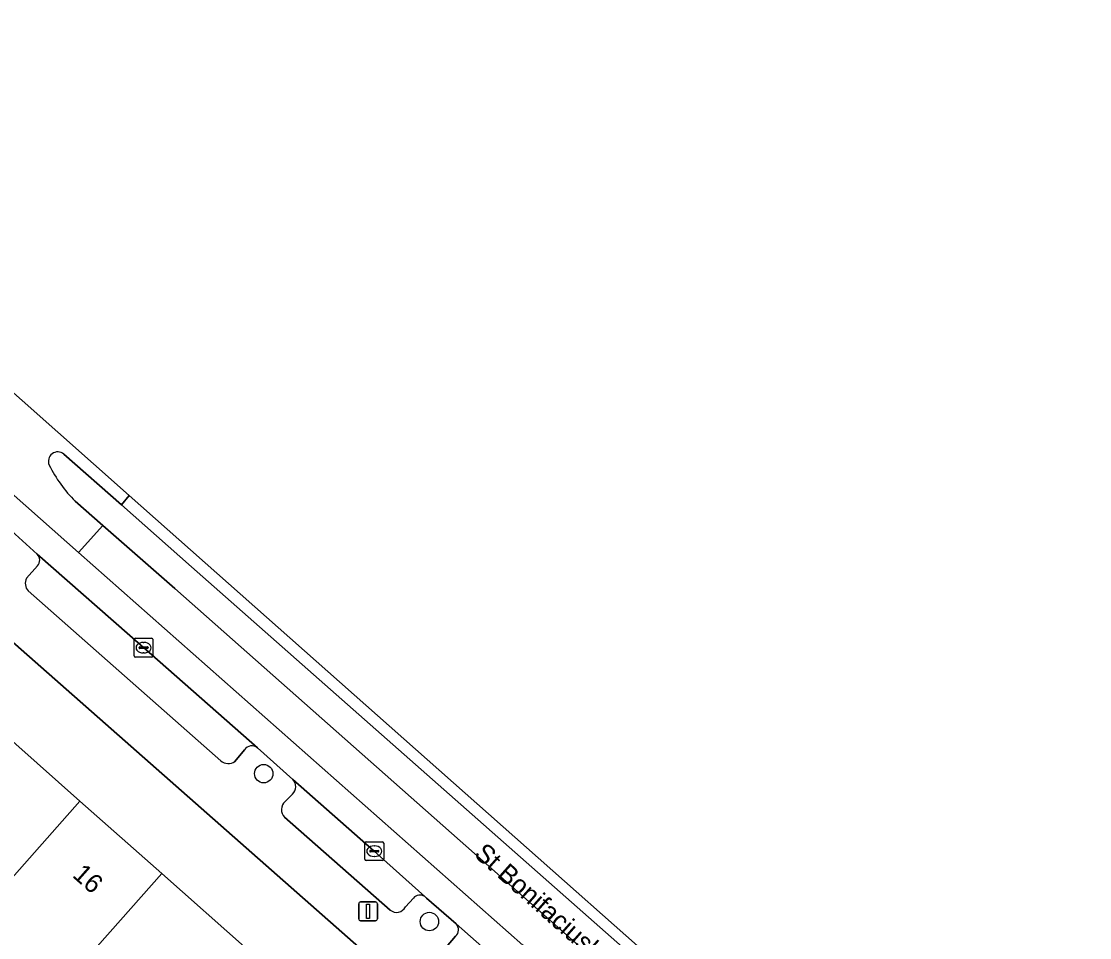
# Model space of a CAD drawing. Extents: x 162523 to 163266, y 381230 to 382050.
# Drawn here: x 162892 to 162948.6, y 381937.6 to 381986.2 of the extents above; entities that cross this region are included whole.
import ezdxf

# ---------------------------------------------------------------- set-up
doc = ezdxf.new("R2010")
doc.units = 0
for name, color, linetype in [('IMGEO_Boom', 7, 'Continuous'), ('IMGEO_Erf', 7, 'Continuous'), ('IMGEO_Kolk', 7, 'Continuous'), ('IMGEO_Lichtmast', 7, 'Continuous'), ('IMGEO_Openbare_ruimte_label', 7, 'Continuous'), ('IMGEO_Pand', 7, 'Continuous'), ('IMGEO_Pand_nummerreeks', 7, 'Continuous'), ('IMGEO_Parkeervlak_open', 7, 'Continuous'), ('IMGEO_Rijbaan_lokaal_gesloten', 7, 'Continuous'), ('IMGEO_Rijbaan_lokaal_open', 7, 'Continuous'), ('IMGEO_Verkeerseiland_gesloten', 7, 'Continuous'), ('IMGEO_Voetpad_open', 7, 'Continuous')]:
    doc.layers.add(name, color=color, linetype=linetype)

msp = doc.modelspace()

# ---------------------------------------------------------------- linework, layer by layer
at = {"layer": 'IMGEO_Boom'}
for centre in [(162904.84, 381946.304), (162913.628, 381938.462)]:
    msp.add_circle(centre, 0.489, dxfattribs=at)
at = {"layer": 'IMGEO_Erf'}
msp.add_lwpolyline([(162884.2, 381959.724), (162882.641, 381957.969), (162881.603, 381956.798), (162885.987, 381952.914), (162890.54, 381948.881), (162895.094, 381944.847), (162899.429, 381941.007), (162903.982, 381936.973), (162908.351, 381933.102), (162912.829, 381929.136), (162917.423, 381925.066), (162922.26, 381920.781), (162924.95, 381923.835)], close=True, dxfattribs=at)
at = {"layer": 'IMGEO_Kolk'}
for p, q in [((162897.966, 381952.559), (162897.966, 381953.411)), ((162898.041, 381953.485), (162898.893, 381953.485)), ((162898.225, 381952.979), (162898.225, 381952.991)), ((162898.268, 381953.028), (162898.666, 381953.028)), ((162898.454, 381953.265), (162898.479, 381953.265)), ((162898.709, 381952.991), (162898.709, 381952.979)), ((162898.967, 381953.411), (162898.967, 381952.559)), ((162898.893, 381952.485), (162898.041, 381952.485)), ((162898.663, 381952.942), (162898.265, 381952.942)), ((162898.477, 381952.705), (162898.452, 381952.705)), ((162910.204, 381941.769), (162910.204, 381942.621)), ((162910.279, 381942.695), (162911.131, 381942.695)), ((162910.506, 381942.238), (162910.904, 381942.238)), ((162910.692, 381942.475), (162910.717, 381942.475)), ((162911.205, 381942.621), (162911.205, 381941.769)), ((162911.131, 381941.695), (162910.279, 381941.695)), ((162910.463, 381942.189), (162910.463, 381942.201)), ((162910.901, 381942.152), (162910.503, 381942.152)), ((162910.715, 381941.915), (162910.69, 381941.915)), ((162910.947, 381942.201), (162910.947, 381942.189))]:
    msp.add_line(p, q, dxfattribs=at)
for points in [[(162897.966, 381952.559), (162897.966, 381953.411)], [(162898.041, 381953.485), (162898.893, 381953.485)], [(162898.967, 381953.411), (162898.967, 381952.559)], [(162898.893, 381952.485), (162898.041, 381952.485)], [(162910.204, 381941.769), (162910.204, 381942.621)], [(162910.279, 381942.695), (162911.131, 381942.695)], [(162911.205, 381942.621), (162911.205, 381941.769)], [(162911.131, 381941.695), (162910.279, 381941.695)]]:
    msp.add_lwpolyline(points, dxfattribs=at)
for centre, radius, start, end in [((162898.043, 381953.409), 0.0765, 91.552, 178.448), ((162898.043, 381953.409), 0.0765, 91.552, 178.448), ((162898.265, 381952.988), 0.0403, 85.8775, 175.7526), ((162898.262, 381952.978), 0.0366, 178.938, 274.7102), ((162898.666, 381952.985), 0.043, 264.8664, 352.4533), ((162898.67, 381952.99), 0.0386, 1.7309, 96.639), ((162898.891, 381953.409), 0.0765, 1.552, 88.448), ((162898.891, 381953.409), 0.0765, 1.552, 88.448), ((162898.043, 381952.561), 0.0765, 181.552, 268.448), ((162898.043, 381952.561), 0.0765, 181.552, 268.448), ((162898.891, 381952.561), 0.0765, 271.552, 358.448), ((162898.891, 381952.561), 0.0765, 271.552, 358.448), ((162910.281, 381942.619), 0.0765, 91.552, 178.448), ((162910.281, 381942.619), 0.0765, 91.552, 178.448), ((162910.503, 381942.198), 0.0403, 85.8775, 175.7526), ((162910.908, 381942.2), 0.0386, 1.7309, 96.639), ((162911.129, 381942.619), 0.0765, 1.552, 88.448), ((162911.129, 381942.619), 0.0765, 1.552, 88.448), ((162910.281, 381941.771), 0.0765, 181.552, 268.448), ((162910.281, 381941.771), 0.0765, 181.552, 268.448), ((162910.5, 381942.188), 0.0366, 178.938, 274.7102), ((162910.904, 381942.195), 0.043, 264.8664, 352.4533), ((162911.129, 381941.771), 0.0765, 271.552, 358.448), ((162911.129, 381941.771), 0.0765, 271.552, 358.448)]:
    msp.add_arc(centre, radius, start, end, dxfattribs=at)
for centre, major_axis, ratio, start_param, end_param in [((162898.453, 381952.985), (-0.387, 0.002), 0.722429, 4.712389, 7.853982), ((162898.478, 381952.985), (-0.39, 0.002), 0.717154, 1.570796, 4.712389), ((162910.691, 381942.195), (-0.387, 0.002), 0.722429, 4.712389, 7.853982), ((162910.716, 381942.195), (-0.39, 0.002), 0.717154, 1.570796, 4.712389)]:
    msp.add_ellipse(centre, major_axis=major_axis, ratio=ratio, start_param=start_param, end_param=end_param, dxfattribs=at)
at = {"layer": 'IMGEO_Lichtmast'}
for p, q in [((162909.879, 381938.604), (162909.879, 381939.404)), ((162909.879, 381939.404), (162909.879, 381938.604)), ((162909.979, 381939.504), (162910.769, 381939.504)), ((162910.769, 381939.504), (162909.979, 381939.504)), ((162910.869, 381939.404), (162910.869, 381938.604)), ((162910.869, 381938.604), (162910.869, 381939.404)), ((162910.769, 381938.504), (162909.979, 381938.504)), ((162909.979, 381938.504), (162910.769, 381938.504))]:
    msp.add_line(p, q, dxfattribs=at)
msp.add_lwpolyline([(162910.299, 381939.379), (162910.449, 381939.379), (162910.449, 381938.629), (162910.299, 381938.629), (162910.299, 381939.379)], dxfattribs=at)
for centre, start, end in [((162909.979, 381939.404), 90, 180), ((162909.979, 381939.404), 90, 180), ((162910.769, 381939.404), 0, 90), ((162910.769, 381939.404), 360, 90), ((162909.979, 381938.604), 180, 270), ((162909.979, 381938.604), 180, 270), ((162910.769, 381938.604), 270, 0), ((162910.769, 381938.604), 270, 0)]:
    msp.add_arc(centre, 0.1, start, end, dxfattribs=at)
at = {"layer": 'IMGEO_Pand'}
for points in [[(162884.917, 381942.533), (162889.47, 381938.499), (162895.094, 381944.847), (162890.54, 381948.881)], [(162899.429, 381941.007), (162895.094, 381944.847), (162889.47, 381938.499), (162887.331, 381936.084), (162891.665, 381932.244), (162893.806, 381934.658)], [(162903.982, 381936.973), (162899.429, 381941.007), (162893.806, 381934.658), (162896.154, 381932.578), (162894.011, 381930.159), (162896.216, 381928.206), (162898.359, 381930.625)]]:
    msp.add_lwpolyline(points, close=True, dxfattribs=at)
at = {"layer": 'IMGEO_Parkeervlak_open'}
for points in [[(162904.511, 381947.676), (162898.464, 381952.986), (162892.825, 381957.947)], [(162892.838, 381957.318), (162892.253, 381956.674)], [(162892.34, 381955.993), (162902.56, 381946.985)], [(162903.308, 381946.953), (162903.82, 381947.565)], [(162913.377, 381939.793), (162910.702, 381942.196), (162906.384, 381945.999)], [(162906.363, 381945.223), (162905.977, 381944.829)], [(162905.943, 381943.995), (162911.545, 381939.072)], [(162912.354, 381939.242), (162912.78, 381939.705)], [(162922.461, 381931.758), (162918.838, 381934.992), (162915.05, 381938.339)], [(162915.018, 381937.682), (162914.509, 381937.098)]]:
    msp.add_lwpolyline(points, dxfattribs=at)
for centre, radius, start, end in [((162892.514, 381957.626), 0.447, 316.4249, 45.9432), ((162892.842, 381956.403), 0.649, 155.3211, 219.2395), ((162904.213, 381947.323), 0.462, 49.8371, 148.4146), ((162902.955, 381947.451), 0.611, 229.7693, 305.3314), ((162906.008, 381945.621), 0.533, 311.7468, 45.1529), ((162906.347, 381944.396), 0.569, 130.5116, 224.8194), ((162913.128, 381939.411), 0.456, 56.9235, 139.8469), ((162911.882, 381939.476), 0.527, 230.1478, 333.5866), ((162914.705, 381938.027), 0.465, 312.2339, 42.1892)]:
    msp.add_arc(centre, radius, start, end, dxfattribs=at)
at = {"layer": 'IMGEO_Rijbaan_lokaal_gesloten'}
for points in [[(162895.023, 381958.025), (162884.754, 381967.097), (162881.724, 381969.764)], [(162891.274, 381959.356), (162892.825, 381957.947)], [(162892.825, 381957.947), (162898.464, 381952.986), (162904.511, 381947.676)], [(162943.951, 381914.87), (162918.586, 381937.208), (162895.023, 381958.025)], [(162904.511, 381947.676), (162906.384, 381945.999)], [(162906.384, 381945.999), (162910.702, 381942.196), (162913.377, 381939.793)], [(162913.377, 381939.793), (162913.478, 381939.702), (162915.05, 381938.339)], [(162915.05, 381938.339), (162918.838, 381934.992), (162922.461, 381931.758)]]:
    msp.add_lwpolyline(points, dxfattribs=at)
for points in [[(162946.513, 381917.818), (162897.71, 381961.059), (162897.288, 381960.567), (162901.017, 381957.279), (162942.827, 381920.385), (162946.168, 381917.444)], [(162943.951, 381914.87), (162945.194, 381916.309), (162941.853, 381919.239), (162900.119, 381956.128), (162896.307, 381959.47), (162895.023, 381958.025), (162918.586, 381937.208)]]:
    msp.add_lwpolyline(points, close=True, dxfattribs=at)
at = {"layer": 'IMGEO_Rijbaan_lokaal_open'}
for points in [[(162894.241, 381963.255), (162897.288, 381960.567), (162897.71, 381961.059), (162884.441, 381972.816)], [(162883.093, 381971.095), (162882.984, 381971.179), (162881.724, 381969.764), (162884.754, 381967.097), (162895.023, 381958.025), (162896.307, 381959.47), (162894.845, 381960.751)]]:
    msp.add_lwpolyline(points, dxfattribs=at)
for centre, radius, start, end in [((162893.923, 381962.863), 0.505, 50.982, 203.015), ((162899.977, 381965.93), 7.291, 206.6008, 225.2579)]:
    msp.add_arc(centre, radius, start, end, dxfattribs=at)
at = {"layer": 'IMGEO_Verkeerseiland_gesloten'}
for points in [[(162948.095, 381915.748), (162946.168, 381917.444), (162942.827, 381920.385), (162901.017, 381957.279), (162897.288, 381960.567), (162894.241, 381963.255)], [(162894.845, 381960.751), (162896.307, 381959.47), (162900.119, 381956.128), (162941.853, 381919.239), (162945.194, 381916.309), (162948.646, 381913.28)]]:
    msp.add_lwpolyline(points, dxfattribs=at)
for centre, radius, start, end in [((162893.923, 381962.863), 0.505, 50.982, 203.015), ((162899.977, 381965.93), 7.291, 206.6008, 225.2579)]:
    msp.add_arc(centre, radius, start, end, dxfattribs=at)
at = {"layer": 'IMGEO_Voetpad_open'}
for points in [[(162873.134, 381975.339), (162867.792, 381980.039), (162867.462, 381979.664), (162860.048, 381986.2), (162858.81, 381982.281), (162861.883, 381979.531), (162865.622, 381975.885), (162865.953, 381975.592), (162874.115, 381968.347), (162880.08, 381963.053), (162878.871, 381961.338), (162881.398, 381959.1), (162882.641, 381957.969), (162884.2, 381959.724), (162924.95, 381923.835), (162925.969, 381922.938), (162928.735, 381920.502), (162938.619, 381911.798), (162942.415, 381908.454), (162942.509, 381908.372), (162945.226, 381906.002)], [(162892.825, 381957.947), (162891.274, 381959.356)], [(162892.253, 381956.674), (162892.838, 381957.318)], [(162902.56, 381946.985), (162892.34, 381955.993)], [(162903.82, 381947.565), (162903.308, 381946.953)], [(162906.384, 381945.999), (162904.511, 381947.676)], [(162905.977, 381944.829), (162906.363, 381945.223)], [(162911.545, 381939.072), (162905.943, 381943.995)], [(162912.78, 381939.705), (162912.354, 381939.242)], [(162915.05, 381938.339), (162913.478, 381939.702), (162913.377, 381939.793)], [(162914.509, 381937.098), (162915.018, 381937.682)]]:
    msp.add_lwpolyline(points, dxfattribs=at)
for centre, radius, start, end in [((162892.514, 381957.626), 0.447, 316.4249, 45.9432), ((162892.842, 381956.403), 0.649, 155.3211, 219.2395), ((162904.213, 381947.323), 0.462, 49.8371, 148.4146), ((162902.955, 381947.451), 0.611, 229.7693, 305.3314), ((162906.008, 381945.621), 0.533, 311.7468, 45.1529), ((162906.347, 381944.396), 0.569, 130.5116, 224.8194), ((162913.128, 381939.411), 0.456, 56.9235, 139.8469), ((162911.882, 381939.476), 0.527, 230.1478, 333.5866), ((162914.705, 381938.027), 0.465, 312.2339, 42.1892)]:
    msp.add_arc(centre, radius, start, end, dxfattribs=at)

# ---------------------------------------------------------------- texts
at = {"layer": 'IMGEO_Openbare_ruimte_label'}
msp.add_text('St Bonifaciuslaan', height=1, rotation=318.4474, dxfattribs=at).set_placement((162915.944, 381941.963))
at = {"layer": 'IMGEO_Pand_nummerreeks'}
msp.add_text('16', height=1, rotation=318.4606, dxfattribs=at).set_placement((162894.642, 381940.864))

doc.saveas('drawing.dxf')
